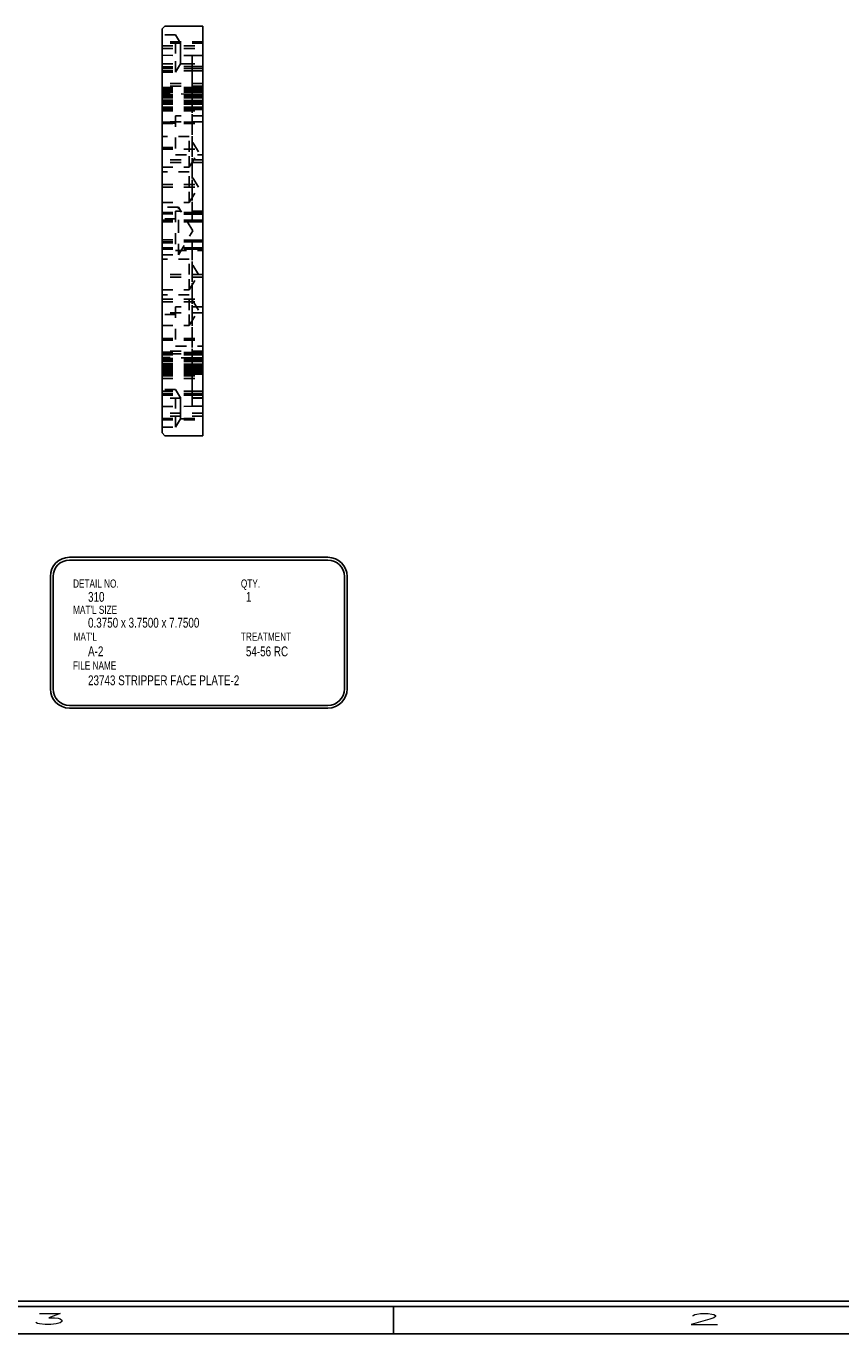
# Model space of a CAD drawing. Header units: inches. Extents: x 1802 to 2468, y -253 to -72.
# Tile 499 of 570: x 2338 to 2345, y -158 to -146. Entities that reach past the tile are written whole.
import ezdxf

# ---------------------------------------------------------------- set-up
doc = ezdxf.new("R2010")
doc.units = ezdxf.units.IN
doc.header["$LTSCALE"] = 0.5
doc.header["$MEASUREMENT"] = 0
doc.linetypes.add('HIDDEN', pattern=[0.225, 0.15, -0.075])
for name, color, linetype in [('SID-M-D', 42, 'Continuous'), ('SID-M-H', 4, 'HIDDEN'), ('SID-M-M', 233, 'Continuous'), ('SID-M-S', 105, 'Continuous')]:
    doc.layers.add(name, color=color, linetype=linetype)
doc.styles.add('R', font='ROMAND.SHX')
doc.styles.add('SLDTEXTSTYLE0', font='TXT', dxfattribs={"width": 0.595745})

# ---------------------------------------------------------------- blocks, each defined once
blk = doc.blocks.new('*U9')
at = {"layer": 'SID-M-S'}
for p, q in [((-34, -0.25), (0, -0.25)), ((-34, -0.3), (0, -0.3)), ((-11, -0.3), (-11, -0.55)), ((-34, -0.55), (0, -0.55))]:
    blk.add_line(p, q, dxfattribs=at)
at = {"layer": 'SID-M-D', "style": 'R', "width": 4}
for s, p in [('3', (-14.327, -0.464)), ('2', (-8.327, -0.464))]:
    blk.add_text(s, height=0.1, dxfattribs=at).set_placement(p)

msp = doc.modelspace()

# ---------------------------------------------------------------- linework, layer by layer
at = {"layer": 'SID-M-H'}
for p, q in [((2339.00721, -145.75068), (2338.88221, -145.75068)), ((2339.25721, -145.81653), (2338.88221, -145.81653)), ((2339.25721, -145.82878), (2338.88221, -145.82878)), ((2339.00721, -145.92253), (2339.00721, -145.75068)), ((2339.05121, -145.82688), (2339.00721, -145.75068)), ((2339.05121, -145.92253), (2339.05121, -145.82688)), ((2339.25721, -145.82688), (2339.05121, -145.82688)), ((2338.88221, -145.85153), (2339.25721, -145.85153)), ((2338.88221, -145.87853), (2339.25721, -145.87853)), ((2338.88221, -145.93904), (2339.15721, -145.94144)), ((2339.00721, -146.09438), (2339.00721, -145.92253)), ((2339.05121, -146.01818), (2339.05121, -145.92253)), ((2339.15721, -146.05939), (2339.15721, -145.94144)), ((2339.25721, -145.94144), (2339.15721, -145.94144)), ((2339.15721, -145.94144), (2339.15721, -146.05939)), ((2338.88221, -146.01628), (2339.25721, -146.01628)), ((2338.88221, -146.04504), (2339.15721, -146.04264)), ((2338.88221, -146.05888), (2339.15721, -146.05939)), ((2338.88221, -146.05888), (2339.15721, -146.05939)), ((2338.88221, -146.08142), (2339.15721, -146.08091)), ((2338.88221, -146.08142), (2339.15721, -146.08091)), ((2339.00721, -146.09438), (2339.05121, -146.01818)), ((2339.05121, -146.01818), (2339.25721, -146.01818)), ((2339.25721, -146.04264), (2339.15721, -146.04264)), ((2339.15721, -146.04264), (2339.15721, -146.08091)), ((2339.15721, -146.08091), (2339.15721, -146.04264)), ((2339.15721, -146.23521), (2339.15721, -146.05939)), ((2339.25721, -146.05939), (2339.15721, -146.05939)), ((2339.25721, -146.05939), (2339.15721, -146.05939)), ((2339.15721, -146.05939), (2339.15721, -146.23521)), ((2339.25721, -146.08091), (2339.15721, -146.08091)), ((2339.15721, -146.08091), (2339.15721, -146.25673)), ((2339.25721, -146.08091), (2339.15721, -146.08091)), ((2339.15721, -146.25673), (2339.15721, -146.08091)), ((2338.88221, -146.09438), (2339.00721, -146.09438)), ((2339.25721, -146.19753), (2338.88221, -146.19753)), ((2339.25721, -146.22203), (2338.88221, -146.22203)), ((2338.88221, -146.2347), (2339.15721, -146.23521)), ((2338.88221, -146.2347), (2339.15721, -146.23521)), ((2338.88221, -146.24291), (2339.15721, -146.24531)), ((2338.88221, -146.25478), (2339.15721, -146.25499)), ((2338.88221, -146.25478), (2339.15721, -146.25499)), ((2338.88221, -146.25724), (2339.15721, -146.25673)), ((2338.88221, -146.25724), (2339.15721, -146.25673)), ((2338.88221, -146.26591), (2339.15721, -146.26591)), ((2338.88221, -146.26591), (2339.15721, -146.26591)), ((2338.88221, -146.27753), (2339.15721, -146.27753)), ((2338.88221, -146.27753), (2339.15721, -146.27753)), ((2338.88221, -146.27753), (2339.15721, -146.27753)), ((2338.88221, -146.27753), (2339.15721, -146.27753)), ((2339.15721, -146.29439), (2338.88221, -146.29199)), ((2338.88221, -146.2994), (2339.15721, -146.29961)), ((2338.88221, -146.2994), (2339.15721, -146.29961)), ((2338.88221, -146.3057), (2339.15721, -146.30682)), ((2338.88221, -146.3057), (2339.15721, -146.30682)), ((2338.88221, -146.30704), (2339.15721, -146.30704)), ((2338.88221, -146.30704), (2339.15721, -146.30704)), ((2338.88221, -146.31204), (2339.15721, -146.31204)), ((2338.88221, -146.31204), (2339.15721, -146.31204)), ((2338.88221, -146.31463), (2339.15721, -146.31703)), ((2338.88221, -146.31763), (2339.15721, -146.31763)), ((2338.88221, -146.31763), (2339.15721, -146.31763)), ((2339.15721, -146.27753), (2339.15721, -146.23521)), ((2339.25721, -146.23521), (2339.15721, -146.23521)), ((2339.25721, -146.23521), (2339.15721, -146.23521)), ((2339.15721, -146.23521), (2339.15721, -146.27753)), ((2339.15721, -146.25499), (2339.15721, -146.24531)), ((2339.25721, -146.24531), (2339.15721, -146.24531)), ((2339.15721, -146.24531), (2339.15721, -146.26591)), ((2339.15721, -146.26591), (2339.15721, -146.24531)), ((2339.15721, -146.24531), (2339.15721, -146.25499)), ((2339.15721, -146.29961), (2339.15721, -146.25499)), ((2339.25721, -146.25499), (2339.15721, -146.25499)), ((2339.25721, -146.25499), (2339.15721, -146.25499)), ((2339.15721, -146.25499), (2339.15721, -146.29961)), ((2339.25721, -146.25673), (2339.15721, -146.25673)), ((2339.15721, -146.25673), (2339.15721, -146.27753)), ((2339.15721, -146.27753), (2339.15721, -146.25673)), ((2339.25721, -146.25673), (2339.15721, -146.25673)), ((2339.25721, -146.26591), (2339.15721, -146.26591)), ((2339.15721, -146.26591), (2339.15721, -146.41391)), ((2339.15721, -146.41391), (2339.15721, -146.26591)), ((2339.25721, -146.26591), (2339.15721, -146.26591)), ((2339.15721, -146.30704), (2339.15721, -146.27753)), ((2339.25721, -146.27753), (2339.15721, -146.27753)), ((2339.25721, -146.27753), (2339.15721, -146.27753)), ((2339.15721, -146.27753), (2339.15721, -146.31204)), ((2339.25721, -146.27753), (2339.15721, -146.27753)), ((2339.15721, -146.31204), (2339.15721, -146.27753)), ((2339.25721, -146.27753), (2339.15721, -146.27753)), ((2339.15721, -146.27753), (2339.15721, -146.30704)), ((2339.25721, -146.29439), (2339.15721, -146.29439)), ((2339.15721, -146.31763), (2339.15721, -146.29448)), ((2339.15721, -146.31763), (2339.15721, -146.29448)), ((2339.25721, -146.29961), (2339.15721, -146.29961)), ((2339.15721, -146.31703), (2339.15721, -146.29961)), ((2339.25721, -146.29961), (2339.15721, -146.29961)), ((2339.15721, -146.29961), (2339.15721, -146.31703)), ((2339.25721, -146.30682), (2339.15721, -146.30682)), ((2339.15721, -146.30682), (2339.15721, -146.31703)), ((2339.25721, -146.30682), (2339.15721, -146.30682)), ((2339.15721, -146.31703), (2339.15721, -146.30682)), ((2339.15721, -146.32764), (2339.15721, -146.30704)), ((2339.25721, -146.30704), (2339.15721, -146.30704)), ((2339.25721, -146.30704), (2339.15721, -146.30704)), ((2339.15721, -146.30704), (2339.15721, -146.32764)), ((2339.25721, -146.31204), (2339.15721, -146.31204)), ((2339.15721, -146.31204), (2339.15721, -146.32764)), ((2339.15721, -146.32764), (2339.15721, -146.31204)), ((2339.25721, -146.31204), (2339.15721, -146.31204)), ((2339.25721, -146.31703), (2339.15721, -146.31703)), ((2339.25721, -146.31763), (2339.15721, -146.31763)), ((2339.15721, -146.3622), (2339.15721, -146.31763)), ((2339.25721, -146.31763), (2339.15721, -146.31763)), ((2339.15721, -146.31763), (2339.15721, -146.3622)), ((2338.88221, -146.33004), (2339.15721, -146.32764)), ((2338.88221, -146.34965), (2339.15721, -146.35205)), ((2338.88221, -146.3622), (2339.15721, -146.3622)), ((2338.88221, -146.3622), (2339.15721, -146.3622)), ((2338.88221, -146.3652), (2339.15721, -146.3628)), ((2338.88221, -146.36765), (2339.15721, -146.36765)), ((2338.88221, -146.36765), (2339.15721, -146.36765)), ((2338.88221, -146.36765), (2339.15721, -146.36765)), ((2338.88221, -146.36765), (2339.15721, -146.36765)), ((2338.88221, -146.37413), (2339.15721, -146.37301)), ((2338.88221, -146.37413), (2339.15721, -146.37301)), ((2338.88221, -146.38043), (2339.15721, -146.38022)), ((2338.88221, -146.38043), (2339.15721, -146.38022)), ((2338.88221, -146.38784), (2339.15721, -146.38544)), ((2338.88221, -146.41391), (2339.15721, -146.41391)), ((2338.88221, -146.41391), (2339.15721, -146.41391)), ((2338.88221, -146.42303), (2339.25721, -146.42303)), ((2338.88221, -146.42505), (2339.15721, -146.42484)), ((2338.88221, -146.42505), (2339.15721, -146.42484)), ((2338.88221, -146.43691), (2339.15721, -146.43451)), ((2339.25721, -146.32764), (2339.15721, -146.32764)), ((2339.15721, -146.36765), (2339.15721, -146.35205)), ((2339.25721, -146.35205), (2339.15721, -146.35205)), ((2339.15721, -146.35205), (2339.15721, -146.36765)), ((2339.15721, -146.36765), (2339.15721, -146.35205)), ((2339.15721, -146.35205), (2339.15721, -146.36765)), ((2339.15721, -146.3622), (2339.15721, -146.38534)), ((2339.25721, -146.3622), (2339.15721, -146.3622)), ((2339.15721, -146.3622), (2339.15721, -146.38534)), ((2339.25721, -146.3622), (2339.15721, -146.3622)), ((2339.25721, -146.3628), (2339.15721, -146.3628)), ((2339.15721, -146.3628), (2339.15721, -146.37301)), ((2339.15721, -146.38022), (2339.15721, -146.3628)), ((2339.15721, -146.3628), (2339.15721, -146.38022)), ((2339.15721, -146.37301), (2339.15721, -146.3628)), ((2339.15721, -147.44765), (2339.15721, -146.36765)), ((2339.25721, -146.36765), (2339.15721, -146.36765)), ((2339.25721, -146.36765), (2339.15721, -146.36765)), ((2339.15721, -146.36765), (2339.15721, -147.37992)), ((2339.15721, -147.37992), (2339.15721, -146.36765)), ((2339.25721, -146.36765), (2339.15721, -146.36765)), ((2339.25721, -146.36765), (2339.15721, -146.36765)), ((2339.15721, -146.36765), (2339.15721, -147.44765)), ((2339.25721, -146.37301), (2339.15721, -146.37301)), ((2339.25721, -146.37301), (2339.15721, -146.37301)), ((2339.25721, -146.38022), (2339.15721, -146.38022)), ((2339.15721, -146.42484), (2339.15721, -146.38022)), ((2339.25721, -146.38022), (2339.15721, -146.38022)), ((2339.15721, -146.38022), (2339.15721, -146.42484)), ((2339.15721, -146.38544), (2339.25721, -146.38544)), ((2339.25721, -146.41391), (2339.15721, -146.41391)), ((2339.15721, -146.41391), (2339.15721, -146.43451)), ((2339.15721, -146.43451), (2339.15721, -146.41391)), ((2339.25721, -146.41391), (2339.15721, -146.41391)), ((2339.15721, -146.43451), (2339.15721, -146.42484)), ((2339.25721, -146.42484), (2339.15721, -146.42484)), ((2339.25721, -146.42484), (2339.15721, -146.42484)), ((2339.15721, -146.42484), (2339.15721, -146.43451)), ((2339.25721, -146.43451), (2339.15721, -146.43451)), ((2338.88221, -146.44753), (2339.25721, -146.44753)), ((2339.25721, -146.54753), (2338.88221, -146.54753)), ((2338.88221, -146.55253), (2339.25721, -146.55253)), ((2338.88221, -146.55253), (2339.25721, -146.55253)), ((2339.00721, -146.56203), (2338.88221, -146.56203)), ((2338.88221, -146.56253), (2339.25721, -146.56253)), ((2339.00721, -146.49303), (2339.00721, -146.85203)), ((2339.25721, -146.49303), (2339.00721, -146.49303)), ((2339.13221, -146.68191), (2338.88221, -146.68191)), ((2339.13221, -146.82253), (2339.13221, -146.68191)), ((2339.21671, -146.82253), (2339.13221, -146.68191)), ((2338.88221, -146.78303), (2339.00721, -146.78303)), ((2338.88221, -146.79753), (2339.25721, -146.79753)), ((2339.25721, -146.89753), (2338.88221, -146.89753)), ((2339.25721, -146.92203), (2338.88221, -146.92203)), ((2339.00721, -146.85203), (2339.25721, -146.85203)), ((2339.13221, -146.96316), (2339.13221, -146.82253)), ((2339.13221, -146.96316), (2339.21671, -146.82253)), ((2338.88221, -146.96316), (2339.13221, -146.96316)), ((2339.13221, -147.00691), (2338.88221, -147.00691)), ((2339.13221, -147.14753), (2339.13221, -147.00691)), ((2339.21671, -147.14753), (2339.13221, -147.00691)), ((2338.88221, -147.12303), (2339.25721, -147.12303)), ((2338.88221, -147.14753), (2339.25721, -147.14753)), ((2339.13221, -147.28816), (2339.13221, -147.14753)), ((2339.13221, -147.28816), (2339.21671, -147.14753)), ((2338.88221, -147.28816), (2339.13221, -147.28816)), ((2339.03221, -147.32878), (2338.88221, -147.32878)), ((2338.88221, -147.37992), (2339.15721, -147.37992)), ((2338.88221, -147.37992), (2339.15721, -147.37992)), ((2338.88221, -147.39203), (2339.15721, -147.39374)), ((2338.88221, -147.39203), (2339.15721, -147.39374)), ((2339.00721, -147.36803), (2339.00721, -147.72703)), ((2339.25721, -147.36803), (2339.00721, -147.36803)), ((2339.03221, -147.54753), (2339.03221, -147.32878)), ((2339.16365, -147.54753), (2339.03221, -147.32878)), ((2339.15721, -147.37992), (2339.15721, -147.39374)), ((2339.25721, -147.37992), (2339.15721, -147.37992)), ((2339.15721, -147.39374), (2339.15721, -147.37992)), ((2339.25721, -147.37992), (2339.15721, -147.37992)), ((2339.15721, -147.39374), (2339.15721, -147.46325)), ((2339.25721, -147.39374), (2339.15721, -147.39374)), ((2339.15721, -147.46325), (2339.15721, -147.39374)), ((2339.25721, -147.39374), (2339.15721, -147.39374)), ((2339.00721, -147.43703), (2338.88221, -147.43703)), ((2338.88221, -147.44765), (2339.15721, -147.44765)), ((2338.88221, -147.44765), (2339.15721, -147.44765)), ((2338.88221, -147.46565), (2339.15721, -147.46325)), ((2339.15721, -147.46325), (2339.15721, -147.44765)), ((2339.25721, -147.44765), (2339.15721, -147.44765)), ((2339.25721, -147.44765), (2339.15721, -147.44765)), ((2339.15721, -147.44765), (2339.15721, -147.46325)), ((2339.25721, -147.46325), (2339.15721, -147.46325)), ((2338.88221, -147.62941), (2339.15721, -147.63181)), ((2339.03221, -147.76628), (2339.03221, -147.54753)), ((2339.03221, -147.76628), (2339.16365, -147.54753)), ((2339.15721, -147.64741), (2339.15721, -147.63181)), ((2339.25721, -147.63181), (2339.15721, -147.63181)), ((2339.15721, -147.63181), (2339.15721, -147.70132)), ((2339.15721, -147.70132), (2339.15721, -147.63181)), ((2339.15721, -147.63181), (2339.15721, -147.64741)), ((2338.88221, -147.64741), (2339.15721, -147.64741)), ((2338.88221, -147.64741), (2339.15721, -147.64741)), ((2338.88221, -147.65803), (2339.00721, -147.65803)), ((2338.88221, -147.70303), (2339.15721, -147.70132)), ((2338.88221, -147.70303), (2339.15721, -147.70132)), ((2338.88221, -147.71514), (2339.15721, -147.71514)), ((2338.88221, -147.71514), (2339.15721, -147.71514)), ((2339.00721, -147.72703), (2339.25721, -147.72703)), ((2339.15721, -148.72741), (2339.15721, -147.64741)), ((2339.25721, -147.64741), (2339.15721, -147.64741)), ((2339.25721, -147.64741), (2339.15721, -147.64741)), ((2339.15721, -147.64741), (2339.15721, -148.72741)), ((2339.25721, -147.70132), (2339.15721, -147.70132)), ((2339.15721, -147.70132), (2339.15721, -147.71514)), ((2339.25721, -147.70132), (2339.15721, -147.70132)), ((2339.15721, -147.71514), (2339.15721, -147.70132)), ((2339.15721, -147.71514), (2339.15721, -148.72741)), ((2339.25721, -147.71514), (2339.15721, -147.71514)), ((2339.15721, -148.72741), (2339.15721, -147.71514)), ((2339.25721, -147.71514), (2339.15721, -147.71514)), ((2338.88221, -147.76628), (2339.03221, -147.76628)), ((2339.13221, -147.80691), (2338.88221, -147.80691)), ((2339.13221, -147.94753), (2339.13221, -147.80691)), ((2339.21671, -147.94753), (2339.13221, -147.80691)), ((2339.25721, -147.94753), (2338.88221, -147.94753)), ((2339.25721, -147.97203), (2338.88221, -147.97203)), ((2339.13221, -148.08816), (2339.13221, -147.94753)), ((2339.13221, -148.08816), (2339.21671, -147.94753)), ((2338.88221, -148.08816), (2339.13221, -148.08816)), ((2339.13221, -148.13191), (2338.88221, -148.13191)), ((2338.88221, -148.17303), (2339.25721, -148.17303)), ((2338.88221, -148.19753), (2339.25721, -148.19753)), ((2339.13221, -148.27253), (2339.13221, -148.13191)), ((2339.21671, -148.27253), (2339.13221, -148.13191)), ((2339.25721, -148.29753), (2338.88221, -148.29753)), ((2339.00721, -148.31203), (2338.88221, -148.31203)), ((2339.00721, -148.24303), (2339.00721, -148.60203)), ((2339.25721, -148.24303), (2339.00721, -148.24303)), ((2339.13221, -148.41316), (2339.13221, -148.27253)), ((2339.13221, -148.41316), (2339.21671, -148.27253)), ((2338.88221, -148.41316), (2339.13221, -148.41316)), ((2338.88221, -148.53253), (2339.25721, -148.53253)), ((2338.88221, -148.53303), (2339.00721, -148.53303)), ((2338.88221, -148.54253), (2339.25721, -148.54253)), ((2338.88221, -148.54253), (2339.25721, -148.54253)), ((2338.88221, -148.54753), (2339.25721, -148.54753)), ((2339.25721, -148.64753), (2338.88221, -148.64753)), ((2338.88221, -148.65815), (2339.15721, -148.66055)), ((2338.88221, -148.67002), (2339.15721, -148.67022)), ((2338.88221, -148.67002), (2339.15721, -148.67022)), ((2339.25721, -148.67203), (2338.88221, -148.67203)), ((2338.88221, -148.68115), (2339.15721, -148.68115)), ((2338.88221, -148.68115), (2339.15721, -148.68115)), ((2339.15721, -148.70962), (2338.88221, -148.70722)), ((2338.88221, -148.71463), (2339.15721, -148.71484)), ((2338.88221, -148.71463), (2339.15721, -148.71484)), ((2338.88221, -148.72094), (2339.15721, -148.72205)), ((2338.88221, -148.72094), (2339.15721, -148.72205)), ((2339.00721, -148.60203), (2339.25721, -148.60203)), ((2339.15721, -148.67022), (2339.15721, -148.66055)), ((2339.25721, -148.66055), (2339.15721, -148.66055)), ((2339.15721, -148.66055), (2339.15721, -148.68115)), ((2339.15721, -148.68115), (2339.15721, -148.66055)), ((2339.15721, -148.66055), (2339.15721, -148.67022)), ((2339.15721, -148.71484), (2339.15721, -148.67022)), ((2339.25721, -148.67022), (2339.15721, -148.67022)), ((2339.25721, -148.67022), (2339.15721, -148.67022)), ((2339.15721, -148.67022), (2339.15721, -148.71484)), ((2339.25721, -148.68115), (2339.15721, -148.68115)), ((2339.15721, -148.68115), (2339.15721, -148.82915)), ((2339.15721, -148.82915), (2339.15721, -148.68115)), ((2339.25721, -148.68115), (2339.15721, -148.68115)), ((2339.25721, -148.70962), (2339.15721, -148.70962)), ((2339.15721, -148.73286), (2339.15721, -148.70972)), ((2339.15721, -148.73286), (2339.15721, -148.70972)), ((2339.25721, -148.71484), (2339.15721, -148.71484)), ((2339.15721, -148.73226), (2339.15721, -148.71484)), ((2339.25721, -148.71484), (2339.15721, -148.71484)), ((2339.15721, -148.71484), (2339.15721, -148.73226)), ((2338.88221, -148.72741), (2339.15721, -148.72741)), ((2338.88221, -148.72741), (2339.15721, -148.72741)), ((2338.88221, -148.72741), (2339.15721, -148.72741)), ((2338.88221, -148.72741), (2339.15721, -148.72741)), ((2338.88221, -148.72986), (2339.15721, -148.73226)), ((2338.88221, -148.73286), (2339.15721, -148.73286)), ((2338.88221, -148.73286), (2339.15721, -148.73286)), ((2338.88221, -148.74541), (2339.15721, -148.74301)), ((2338.88221, -148.76503), (2339.15721, -148.76743)), ((2338.88221, -148.77743), (2339.15721, -148.77743)), ((2338.88221, -148.77743), (2339.15721, -148.77743)), ((2338.88221, -148.78043), (2339.15721, -148.77803)), ((2338.88221, -148.78303), (2339.15721, -148.78303)), ((2338.88221, -148.78303), (2339.15721, -148.78303)), ((2338.88221, -148.78803), (2339.15721, -148.78803)), ((2338.88221, -148.78803), (2339.15721, -148.78803)), ((2338.88221, -148.78936), (2339.15721, -148.78824)), ((2338.88221, -148.78936), (2339.15721, -148.78824)), ((2338.88221, -148.79567), (2339.15721, -148.79546)), ((2338.88221, -148.79567), (2339.15721, -148.79546)), ((2338.88221, -148.80307), (2339.15721, -148.80067)), ((2338.88221, -148.81754), (2339.15721, -148.81754)), ((2338.88221, -148.81754), (2339.15721, -148.81754)), ((2338.88221, -148.81754), (2339.15721, -148.81754)), ((2338.88221, -148.81754), (2339.15721, -148.81754)), ((2338.88221, -148.82353), (2339.25721, -148.82353)), ((2338.88221, -148.82915), (2339.15721, -148.82915)), ((2338.88221, -148.82915), (2339.15721, -148.82915)), ((2338.88221, -148.83353), (2339.25721, -148.83353)), ((2338.88221, -148.83353), (2339.25721, -148.83353)), ((2338.88221, -148.83783), (2339.15721, -148.83834)), ((2338.88221, -148.83783), (2339.15721, -148.83834)), ((2338.88221, -148.84028), (2339.15721, -148.84007)), ((2338.88221, -148.84028), (2339.15721, -148.84007)), ((2339.25721, -148.72205), (2339.15721, -148.72205)), ((2339.15721, -148.72205), (2339.15721, -148.73226)), ((2339.25721, -148.72205), (2339.15721, -148.72205)), ((2339.15721, -148.73226), (2339.15721, -148.72205)), ((2339.15721, -148.74301), (2339.15721, -148.72741)), ((2339.25721, -148.72741), (2339.15721, -148.72741)), ((2339.25721, -148.72741), (2339.15721, -148.72741)), ((2339.15721, -148.72741), (2339.15721, -148.74301)), ((2339.15721, -148.74301), (2339.15721, -148.72741)), ((2339.25721, -148.72741), (2339.15721, -148.72741)), ((2339.25721, -148.72741), (2339.15721, -148.72741)), ((2339.15721, -148.72741), (2339.15721, -148.74301)), ((2339.25721, -148.73226), (2339.15721, -148.73226)), ((2339.25721, -148.73286), (2339.15721, -148.73286)), ((2339.15721, -148.77743), (2339.15721, -148.73286)), ((2339.25721, -148.73286), (2339.15721, -148.73286)), ((2339.15721, -148.73286), (2339.15721, -148.77743)), ((2339.25721, -148.74301), (2339.15721, -148.74301)), ((2339.15721, -148.78803), (2339.15721, -148.76743)), ((2339.25721, -148.76743), (2339.15721, -148.76743)), ((2339.15721, -148.76743), (2339.15721, -148.78303)), ((2339.15721, -148.78303), (2339.15721, -148.76743)), ((2339.15721, -148.76743), (2339.15721, -148.78803)), ((2339.15721, -148.77743), (2339.15721, -148.80058)), ((2339.25721, -148.77743), (2339.15721, -148.77743)), ((2339.15721, -148.77743), (2339.15721, -148.80058)), ((2339.25721, -148.77743), (2339.15721, -148.77743)), ((2339.25721, -148.77803), (2339.15721, -148.77803)), ((2339.15721, -148.77803), (2339.15721, -148.78824)), ((2339.15721, -148.79546), (2339.15721, -148.77803)), ((2339.15721, -148.77803), (2339.15721, -148.79546)), ((2339.15721, -148.78824), (2339.15721, -148.77803)), ((2339.25721, -148.78303), (2339.15721, -148.78303)), ((2339.15721, -148.78303), (2339.15721, -148.81754)), ((2339.25721, -148.78303), (2339.15721, -148.78303)), ((2339.15721, -148.81754), (2339.15721, -148.78303)), ((2339.15721, -148.81754), (2339.15721, -148.78803)), ((2339.25721, -148.78803), (2339.15721, -148.78803)), ((2339.25721, -148.78803), (2339.15721, -148.78803)), ((2339.15721, -148.78803), (2339.15721, -148.81754)), ((2339.25721, -148.78824), (2339.15721, -148.78824)), ((2339.25721, -148.78824), (2339.15721, -148.78824)), ((2339.25721, -148.79546), (2339.15721, -148.79546)), ((2339.15721, -148.84007), (2339.15721, -148.79546)), ((2339.25721, -148.79546), (2339.15721, -148.79546)), ((2339.15721, -148.79546), (2339.15721, -148.84007)), ((2339.15721, -148.80067), (2339.25721, -148.80067)), ((2339.15721, -148.85986), (2339.15721, -148.81754)), ((2339.25721, -148.81754), (2339.15721, -148.81754)), ((2339.25721, -148.81754), (2339.15721, -148.81754)), ((2339.15721, -148.81754), (2339.15721, -148.83834)), ((2339.15721, -148.83834), (2339.15721, -148.81754)), ((2339.25721, -148.81754), (2339.15721, -148.81754)), ((2339.25721, -148.81754), (2339.15721, -148.81754)), ((2339.15721, -148.81754), (2339.15721, -148.85986)), ((2339.25721, -148.82915), (2339.15721, -148.82915)), ((2339.15721, -148.82915), (2339.15721, -148.84975)), ((2339.15721, -148.84975), (2339.15721, -148.82915)), ((2339.25721, -148.82915), (2339.15721, -148.82915)), ((2339.25721, -148.83834), (2339.15721, -148.83834)), ((2339.15721, -148.83834), (2339.15721, -149.01415)), ((2339.15721, -149.01415), (2339.15721, -148.83834)), ((2339.25721, -148.83834), (2339.15721, -148.83834)), ((2339.15721, -148.84975), (2339.15721, -148.84007)), ((2339.25721, -148.84007), (2339.15721, -148.84007)), ((2339.25721, -148.84007), (2339.15721, -148.84007)), ((2339.15721, -148.84007), (2339.15721, -148.84975)), ((2338.88221, -148.85215), (2339.15721, -148.84975)), ((2338.88221, -148.86037), (2339.15721, -148.85986)), ((2338.88221, -148.86037), (2339.15721, -148.85986)), ((2338.88221, -148.87303), (2339.25721, -148.87303)), ((2338.88221, -148.89753), (2339.25721, -148.89753)), ((2339.25721, -148.84975), (2339.15721, -148.84975)), ((2339.15721, -149.03567), (2339.15721, -148.85986)), ((2339.25721, -148.85986), (2339.15721, -148.85986)), ((2339.25721, -148.85986), (2339.15721, -148.85986)), ((2339.15721, -148.85986), (2339.15721, -149.03567)), ((2339.00721, -149.00068), (2338.88221, -149.00068)), ((2338.88221, -149.01364), (2339.15721, -149.01415)), ((2338.88221, -149.01364), (2339.15721, -149.01415)), ((2338.88221, -149.03618), (2339.15721, -149.03567)), ((2338.88221, -149.03618), (2339.15721, -149.03567)), ((2338.88221, -149.05003), (2339.15721, -149.05243)), ((2339.25721, -149.07878), (2338.88221, -149.07878)), ((2339.00721, -149.17253), (2339.00721, -149.00068)), ((2339.05121, -149.07688), (2339.00721, -149.00068)), ((2339.05121, -149.17253), (2339.05121, -149.07688)), ((2339.25721, -149.07688), (2339.05121, -149.07688)), ((2339.25721, -149.01415), (2339.15721, -149.01415)), ((2339.15721, -149.01415), (2339.15721, -149.05243)), ((2339.25721, -149.01415), (2339.15721, -149.01415)), ((2339.15721, -149.05243), (2339.15721, -149.01415)), ((2339.15721, -149.15363), (2339.15721, -149.03567)), ((2339.25721, -149.03567), (2339.15721, -149.03567)), ((2339.25721, -149.03567), (2339.15721, -149.03567)), ((2339.15721, -149.03567), (2339.15721, -149.15363)), ((2339.25721, -149.05243), (2339.15721, -149.05243)), ((2338.88221, -149.15603), (2339.15721, -149.15363)), ((2339.00721, -149.34438), (2339.00721, -149.17253)), ((2339.05121, -149.26818), (2339.05121, -149.17253)), ((2339.25721, -149.15363), (2339.15721, -149.15363)), ((2339.25721, -149.21653), (2338.88221, -149.21653)), ((2339.25721, -149.24353), (2338.88221, -149.24353)), ((2338.88221, -149.26628), (2339.25721, -149.26628)), ((2338.88221, -149.27853), (2339.25721, -149.27853)), ((2339.00721, -149.34438), (2339.05121, -149.26818)), ((2339.05121, -149.26818), (2339.25721, -149.26818)), ((2338.88221, -149.34438), (2339.00721, -149.34438))]:
    msp.add_line(p, q, dxfattribs=at)
at = {"layer": 'SID-M-M'}
for p, q in [((2338.03525, -150.53639), (2340.40124, -150.53639)), ((2338.03525, -150.56139), (2340.40124, -150.56139)), ((2337.86025, -150.71139), (2337.86025, -151.74191)), ((2337.88525, -150.71139), (2337.88525, -151.74191)), ((2340.55124, -150.71139), (2340.55124, -151.74191)), ((2340.57624, -150.71139), (2340.57624, -151.74191)), ((2338.03525, -151.89191), (2340.40124, -151.89191)), ((2338.03525, -151.91691), (2340.40124, -151.91691))]:
    msp.add_line(p, q, dxfattribs=at)
for centre, radius, start, end in [((2338.03525, -150.71139), 0.175, 90, 180), ((2338.03525, -150.71139), 0.15, 90, 180), ((2340.40124, -150.71139), 0.175, 0, 90), ((2340.40124, -150.71139), 0.15, 0, 90), ((2338.03525, -151.74191), 0.175, 180, 270), ((2338.03525, -151.74191), 0.15, 180, 270), ((2340.40124, -151.74191), 0.15, 270, 0), ((2340.40124, -151.74191), 0.175, 270, 0)]:
    msp.add_arc(centre, radius, start, end, dxfattribs=at)
at = {"layer": 'SID-M-S'}
for p, q in [((2338.90721, -145.67253), (2338.88221, -145.69753)), ((2338.88221, -149.39753), (2338.88221, -145.69753)), ((2338.90721, -145.67253), (2339.25721, -145.67253)), ((2339.25721, -149.42253), (2339.25721, -145.67253)), ((2338.88221, -149.39753), (2338.90721, -149.42253)), ((2338.90721, -149.42253), (2339.25721, -149.42253))]:
    msp.add_line(p, q, dxfattribs=at)

# ---------------------------------------------------------------- block references
at = {"layer": 'SID-M-D'}
msp.add_blockref('*U9', (2352.00183, -157.09685), dxfattribs=at)

# ---------------------------------------------------------------- texts
at = {"layer": 'SID-M-D', "style": 'SLDTEXTSTYLE0', "width": 0.75}
for s, height, p in [('DETAIL NO.', 0.075, (2338.06813, -150.81419)), ('QTY.', 0.075, (2339.60437, -150.81419)), ('310', 0.09, (2338.20507, -150.94347)), ('1', 0.09, (2339.6501, -150.94347)), ("MAT'L SIZE", 0.075, (2338.06813, -151.05429)), ('0.3750 x 3.7500 x 7.7500', 0.09, (2338.20507, -151.18027)), ("MAT'L", 0.075, (2338.07276, -151.30046)), ('TREATMENT', 0.075, (2339.60437, -151.30046)), ('A-2', 0.09, (2338.20507, -151.44151)), ('54-56 RC', 0.09, (2339.6501, -151.44258)), ('FILE NAME', 0.075, (2338.06684, -151.56459)), ('23743 STRIPPER FACE PLATE-2', 0.09, (2338.20507, -151.70761))]:
    msp.add_text(s, height=height, dxfattribs=at).set_placement(p)

doc.saveas('drawing.dxf')
